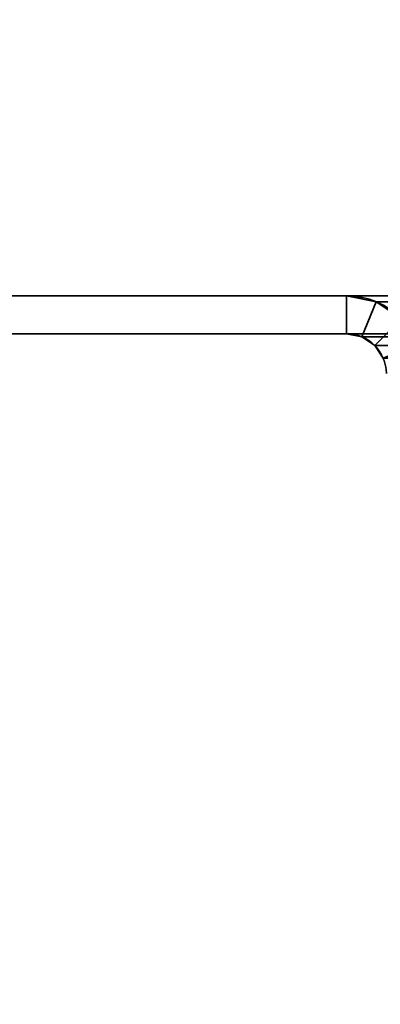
# Model space of a CAD drawing. Header units: millimetres. Extents: x -603 to 3703, y -115 to 249.
# Tile 791 of 1056: x 2461 to 2475, y 63 to 102. Entities that reach past the tile are written whole.
import ezdxf

# ---------------------------------------------------------------- set-up
doc = ezdxf.new("R2010")
doc.units = ezdxf.units.MM
doc.layers.add('151', color=7, linetype='Continuous', true_color=0xffffff)

# ---------------------------------------------------------------- blocks, each defined once
blk = doc.blocks.new('UG_SURFACE_003')
at = {"layer": '151', "color": 252, "linetype": 'Continuous', "lineweight": 35}
for points in [[(3703, -13.3, 2212.25), (3703, 230.4, 2212.25), (2297, 230.4, 2212.25), (2297, -13.3, 2212.25)], [(2447, -13.3, 2062.25), (2447, 230.4, 2062.25), (3553, 230.4, 2062.25), (3553, -13.3, 2062.25)]]:
    blk.add_3dface(points, dxfattribs=at)
blk = doc.blocks.new('UG_SURFACE_228')
at = {"layer": '151', "color": 252, "linetype": 'Continuous', "lineweight": 35}
for points in [[(2457, 90.7, 2050.25), (2473.92, 90.7, 2033.33), (2473.92, 90.7, -7.75), (2457, 90.7, -7.75)], [(2473.92, 90.7, 2033.33), (2457, 90.7, 2050.25), (2457, 89.2, 2050.25), (2473.92, 89.2, 2033.33)], [(2473.92, 89.2, -7.75), (2457, 89.2, -7.75), (2457, 90.7, -7.75), (2473.92, 90.7, -7.75)], [(2475.099, 90.466, 2032.151), (2475.099, 90.466, -7.75), (2473.92, 90.7, -7.75), (2473.92, 90.7, 2033.33)], [(2473.92, 89.2, 2033.33), (2474.525, 89.08, 2032.725), (2475.099, 90.466, 2032.151), (2473.92, 90.7, 2033.33)], [(2473.92, 90.7, -7.75), (2475.099, 90.466, -7.75), (2474.525, 89.08, -7.75), (2473.92, 89.2, -7.75)], [(2474.525, 89.08, 2032.725), (2475.037, 88.737, 2032.213), (2476.098, 89.798, 2031.152), (2475.099, 90.466, 2032.151)], [(2475.099, 90.466, -7.75), (2476.098, 89.798, -7.75), (2475.037, 88.737, -7.75), (2474.525, 89.08, -7.75)], [(2476.098, 89.798, 2031.152), (2476.098, 89.798, -7.75), (2475.099, 90.466, -7.75), (2475.099, 90.466, 2032.151)], [(2476.766, 88.799, 2030.484), (2476.098, 89.798, 2031.152), (2475.037, 88.737, 2032.213), (2475.38, 88.225, 2031.87)], [(2475.38, 88.225, -7.75), (2475.037, 88.737, -7.75), (2476.098, 89.798, -7.75), (2476.766, 88.799, -7.75)], [(2457, 89.2, 2050.25), (2457, 89.2, -7.75), (2473.92, 89.2, -7.75), (2473.92, 89.2, 2033.33)], [(2473.92, 89.2, 2033.33), (2473.92, 89.2, -7.75), (2474.525, 89.08, -7.75), (2474.525, 89.08, 2032.725)], [(2474.525, 89.08, 2032.725), (2474.525, 89.08, -7.75), (2475.037, 88.737, -7.75), (2475.037, 88.737, 2032.213)], [(2475.037, 88.737, 2032.213), (2475.037, 88.737, -7.75), (2475.38, 88.225, -7.75), (2475.38, 88.225, 2031.87)]]:
    blk.add_3dface(points, dxfattribs=at)
blk = doc.blocks.new('UG_SURFACE_229')
at = {"layer": '151', "color": 252, "linetype": 'Continuous', "lineweight": 35}
for points in [[(2457, 90.7, 2050.25), (2473.92, 90.7, 2033.33), (2473.92, 90.7, -7.75), (2457, 90.7, -7.75)], [(2473.92, 90.7, 2033.33), (2457, 90.7, 2050.25), (2457, 89.2, 2050.25), (2473.92, 89.2, 2033.33)], [(2473.92, 89.2, -7.75), (2457, 89.2, -7.75), (2457, 90.7, -7.75), (2473.92, 90.7, -7.75)], [(2475.099, 90.466, 2032.151), (2475.099, 90.466, -7.75), (2473.92, 90.7, -7.75), (2473.92, 90.7, 2033.33)], [(2473.92, 89.2, 2033.33), (2474.525, 89.08, 2032.725), (2475.099, 90.466, 2032.151), (2473.92, 90.7, 2033.33)], [(2473.92, 90.7, -7.75), (2475.099, 90.466, -7.75), (2474.525, 89.08, -7.75), (2473.92, 89.2, -7.75)], [(2474.525, 89.08, 2032.725), (2475.037, 88.737, 2032.213), (2476.098, 89.798, 2031.152), (2475.099, 90.466, 2032.151)], [(2475.099, 90.466, -7.75), (2476.098, 89.798, -7.75), (2475.037, 88.737, -7.75), (2474.525, 89.08, -7.75)], [(2476.098, 89.798, 2031.152), (2476.098, 89.798, -7.75), (2475.099, 90.466, -7.75), (2475.099, 90.466, 2032.151)], [(2476.766, 88.799, 2030.484), (2476.098, 89.798, 2031.152), (2475.037, 88.737, 2032.213), (2475.38, 88.225, 2031.87)], [(2475.38, 88.225, -7.75), (2475.037, 88.737, -7.75), (2476.098, 89.798, -7.75), (2476.766, 88.799, -7.75)], [(2457, 89.2, 2050.25), (2457, 89.2, -7.75), (2473.92, 89.2, -7.75), (2473.92, 89.2, 2033.33)], [(2473.92, 89.2, 2033.33), (2473.92, 89.2, -7.75), (2474.525, 89.08, -7.75), (2474.525, 89.08, 2032.725)], [(2474.525, 89.08, 2032.725), (2474.525, 89.08, -7.75), (2475.037, 88.737, -7.75), (2475.037, 88.737, 2032.213)], [(2475.037, 88.737, 2032.213), (2475.037, 88.737, -7.75), (2475.38, 88.225, -7.75), (2475.38, 88.225, 2031.87)]]:
    blk.add_3dface(points, dxfattribs=at)
blk = doc.blocks.new('UG_SURFACE_230')
at = {"layer": '151', "color": 252, "linetype": 'Continuous', "lineweight": 35}
for points in [[(2457, 89.2, 2050.25), (3543, 89.2, 2050.25), (3543, 90.7, 2050.25), (2457, 90.7, 2050.25)], [(2473.92, 89.2, 2033.33), (2457, 89.2, 2050.25), (2457, 90.7, 2050.25), (2473.92, 90.7, 2033.33)], [(2473.92, 90.7, 2033.33), (2457, 90.7, 2050.25), (3543, 90.7, 2050.25), (3526.08, 90.7, 2033.33)], [(2473.92, 90.7, 2033.33), (2475.099, 90.466, 2032.151), (2474.525, 89.08, 2032.725), (2473.92, 89.2, 2033.33)], [(3524.901, 90.466, 2032.151), (2475.099, 90.466, 2032.151), (2473.92, 90.7, 2033.33), (3526.08, 90.7, 2033.33)], [(2475.099, 90.466, 2032.151), (2476.098, 89.798, 2031.152), (2475.037, 88.737, 2032.213), (2474.525, 89.08, 2032.725)], [(3523.902, 89.798, 2031.152), (2476.098, 89.798, 2031.152), (2475.099, 90.466, 2032.151), (3524.901, 90.466, 2032.151)], [(2475.38, 88.225, 2031.87), (2475.037, 88.737, 2032.213), (2476.098, 89.798, 2031.152), (2476.766, 88.799, 2030.484)], [(2473.92, 89.2, 2033.33), (3526.08, 89.2, 2033.33), (3543, 89.2, 2050.25), (2457, 89.2, 2050.25)], [(3526.08, 89.2, 2033.33), (2473.92, 89.2, 2033.33), (2474.525, 89.08, 2032.725), (3525.475, 89.08, 2032.725)], [(3525.475, 89.08, 2032.725), (2474.525, 89.08, 2032.725), (2475.037, 88.737, 2032.213), (3524.963, 88.737, 2032.213)], [(3524.963, 88.737, 2032.213), (2475.037, 88.737, 2032.213), (2475.38, 88.225, 2031.87), (3524.62, 88.225, 2031.87)]]:
    blk.add_3dface(points, dxfattribs=at)

msp = doc.modelspace()

# ---------------------------------------------------------------- linework, layer by layer
at = {"layer": '151', "color": 252, "linetype": 'Continuous', "lineweight": -3, "true_color": 0x939598}
for p, q in [((3543, 90.7, 2050.25), (2457, 90.7, 2050.25)), ((2473.92, 90.7, 2033.33), (2457, 90.7, 2050.25)), ((2473.92, 90.7, 2033.33), (2457, 90.7, 2050.25)), ((2473.92, 90.7, 2033.33), (2457, 90.7, 2050.25)), ((2457, 90.7, -7.75), (2473.92, 90.7, -7.75)), ((2457, 90.7, -7.75), (2473.92, 90.7, -7.75)), ((2473.92, 90.7, 2033.33), (2473.92, 90.7, -7.75)), ((2473.92, 90.7, 2033.33), (2473.92, 90.7, -7.75)), ((3526.08, 90.7, 2033.33), (2473.92, 90.7, 2033.33)), ((2457, 89.2, -7.75), (2473.92, 89.2, -7.75)), ((2473.92, 89.2, 2033.33), (2457, 89.2, 2050.25)), ((2457, 89.2, -7.75), (2473.92, 89.2, -7.75)), ((3543, 89.2, 2050.25), (2457, 89.2, 2050.25)), ((2473.92, 89.2, 2033.33), (2457, 89.2, 2050.25)), ((2473.92, 89.2, 2033.33), (2457, 89.2, 2050.25)), ((3526.08, 89.2, 2033.33), (2473.92, 89.2, 2033.33)), ((2473.92, 89.2, 2033.33), (2473.92, 89.2, -7.75)), ((2473.92, 89.2, 2033.33), (2473.92, 89.2, -7.75))]:
    msp.add_line(p, q, dxfattribs=at)
for radius in [3.08, 3.08, 1.58, 1.58]:
    msp.add_arc((2473.92, 87.62, -7.75), radius, 0, 90, dxfattribs=at)
at = {"layer": '151', "color": 252, "linetype": 'Continuous', "lineweight": -3, "true_color": 0x939598, "extrusion": (-0.707107, -6.12323e-17, -0.707107)}
for major_axis in [(-3.08, 0, 3.08), (-3.08, 0, 3.08), (-1.58, 0, 1.58), (-1.58, 0, 1.58)]:
    msp.add_ellipse((2473.92, 87.62, 2033.33), major_axis=major_axis, ratio=0.707107, start_param=1.570796, end_param=3.141593, dxfattribs=at)
at = {"layer": '151', "color": 252, "linetype": 'Continuous', "lineweight": -3, "true_color": 0x939598, "extrusion": (0.707107, 6.12323e-17, 0.707107)}
for major_axis in [(-3.08, 0, 3.08), (-1.58, 0, 1.58)]:
    msp.add_ellipse((2473.92, 87.62, 2033.33), major_axis=major_axis, ratio=0.707107, start_param=3.141593, end_param=4.712389, dxfattribs=at)

# ---------------------------------------------------------------- block references
at = {"layer": '151', "color": 252, "linetype": 'Continuous', "lineweight": -3, "true_color": 0x939598}
for name in ['UG_SURFACE_003', 'UG_SURFACE_228', 'UG_SURFACE_229', 'UG_SURFACE_230']:
    msp.add_blockref(name, (0, 0), dxfattribs=at)

doc.saveas('drawing.dxf')
